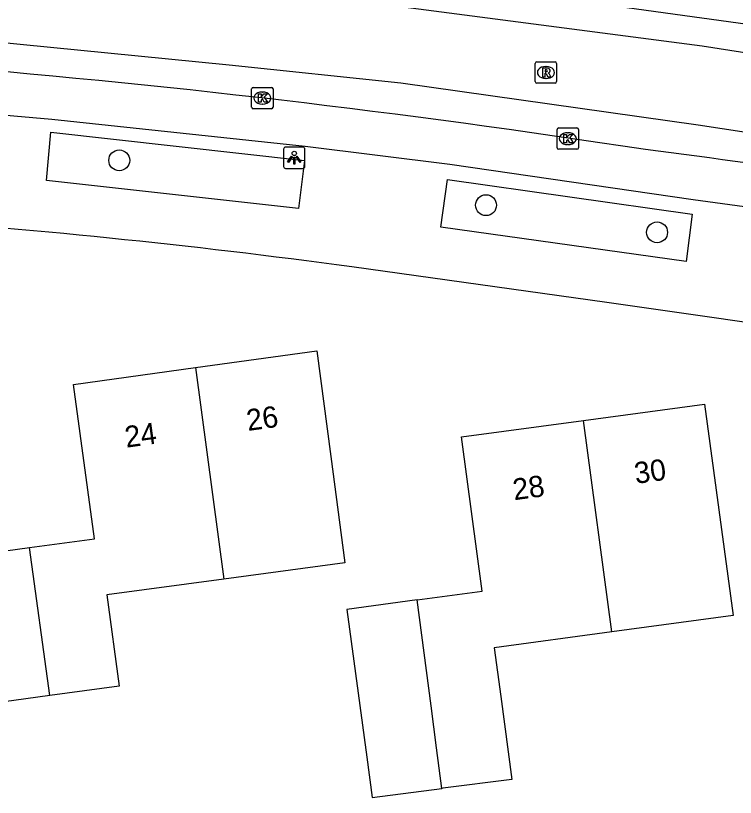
# Model space of a CAD drawing. Extents: x 163427 to 164190, y 380331 to 381641.
# Drawn here: x 163567.15 to 163600.88, y 381496.09 to 381532.74 of the extents above; entities that cross this region are included whole.
import ezdxf

# ---------------------------------------------------------------- set-up
doc = ezdxf.new("R2010")
doc.units = 0
for name, color, linetype in [('IMGEO_Boom', 7, 'Continuous'), ('IMGEO_Kolk', 7, 'Continuous'), ('IMGEO_Lichtpunt', 7, 'Continuous'), ('IMGEO_Pand', 7, 'Continuous'), ('IMGEO_Pand_nummerreeks', 7, 'Continuous'), ('IMGEO_Rijbaan_lokaal_gesloten', 7, 'Continuous'), ('IMGEO_Rioolput', 7, 'Continuous'), ('IMGEO_Voetpad_open', 7, 'Continuous')]:
    doc.layers.add(name, color=color, linetype=linetype)

msp = doc.modelspace()

# ---------------------------------------------------------------- linework, layer by layer
at = {"layer": 'IMGEO_Boom'}
for centre in [(163572.006, 381525.959), (163589.196, 381523.856), (163597.213, 381522.583)]:
    msp.add_circle(centre, 0.489, dxfattribs=at)
at = {"layer": 'IMGEO_Kolk'}
for p, q in [((163578.212, 381528.453), (163578.212, 381529.305)), ((163578.287, 381529.379), (163579.139, 381529.379)), ((163578.7, 381529.159), (163578.725, 381529.159)), ((163579.213, 381529.305), (163579.213, 381528.453)), ((163579.139, 381528.379), (163578.287, 381528.379)), ((163578.723, 381528.599), (163578.698, 381528.599)), ((163592.529, 381526.55), (163592.529, 381527.402)), ((163592.604, 381527.476), (163593.456, 381527.476)), ((163593.017, 381527.256), (163593.042, 381527.256)), ((163593.53, 381527.402), (163593.53, 381526.55)), ((163593.04, 381526.696), (163593.015, 381526.696)), ((163593.456, 381526.476), (163592.604, 381526.476))]:
    msp.add_line(p, q, dxfattribs=at)
for points in [[(163578.212, 381528.453), (163578.212, 381529.305)], [(163578.287, 381529.379), (163579.139, 381529.379)], [(163578.533, 381529.079), (163578.656, 381529.079), (163578.656, 381528.928), (163578.786, 381529.079), (163578.95, 381529.079), (163578.804, 381528.928), (163578.957, 381528.679), (163578.805, 381528.679), (163578.72, 381528.843), (163578.656, 381528.776), (163578.656, 381528.679), (163578.533, 381528.679), (163578.533, 381529.079)], [(163579.213, 381529.305), (163579.213, 381528.453)], [(163579.139, 381528.379), (163578.287, 381528.379)], [(163592.529, 381526.55), (163592.529, 381527.402)], [(163592.604, 381527.476), (163593.456, 381527.476)], [(163593.53, 381527.402), (163593.53, 381526.55)], [(163592.85, 381527.176), (163592.973, 381527.176), (163592.973, 381527.025), (163593.103, 381527.176), (163593.267, 381527.176), (163593.121, 381527.025), (163593.274, 381526.776), (163593.122, 381526.776), (163593.037, 381526.94), (163592.973, 381526.873), (163592.973, 381526.776), (163592.85, 381526.776), (163592.85, 381527.176)], [(163593.456, 381526.476), (163592.604, 381526.476)]]:
    msp.add_lwpolyline(points, dxfattribs=at)
for centre, start, end in [((163578.289, 381529.303), 91.552, 178.448), ((163578.289, 381529.303), 91.552, 178.448), ((163579.137, 381529.303), 1.552, 88.448), ((163579.137, 381529.303), 1.552, 88.448), ((163578.289, 381528.455), 181.552, 268.448), ((163578.289, 381528.455), 181.552, 268.448), ((163579.137, 381528.455), 271.552, 358.448), ((163579.137, 381528.455), 271.552, 358.448), ((163592.606, 381527.4), 91.552, 178.448), ((163592.606, 381527.4), 91.552, 178.448), ((163593.454, 381527.4), 1.552, 88.448), ((163593.454, 381527.4), 1.552, 88.448), ((163592.606, 381526.552), 181.552, 268.448), ((163592.606, 381526.552), 181.552, 268.448), ((163593.454, 381526.552), 271.552, 358.448), ((163593.454, 381526.552), 271.552, 358.448)]:
    msp.add_arc(centre, 0.0765, start, end, dxfattribs=at)
for centre, major_axis, ratio, start_param, end_param in [((163578.699, 381528.879), (-0.387, 0.002), 0.722429, 4.712389, 7.853982), ((163578.724, 381528.879), (-0.39, 0.002), 0.717154, 1.570796, 4.712389), ((163593.016, 381526.976), (-0.387, 0.002), 0.722429, 4.712389, 7.853982), ((163593.041, 381526.976), (-0.39, 0.002), 0.717154, 1.570796, 4.712389)]:
    msp.add_ellipse(centre, major_axis=major_axis, ratio=ratio, start_param=start_param, end_param=end_param, dxfattribs=at)
at = {"layer": 'IMGEO_Lichtpunt'}
for p, q in [((163580.613, 381526.579), (163579.805, 381526.579)), ((163580.613, 381526.579), (163579.805, 381526.579)), ((163579.711, 381526.484), (163579.711, 381525.677)), ((163579.711, 381526.484), (163579.711, 381525.677)), ((163580.707, 381525.677), (163580.707, 381526.484)), ((163580.707, 381525.677), (163580.707, 381526.484)), ((163579.805, 381525.583), (163580.613, 381525.583)), ((163579.805, 381525.583), (163580.613, 381525.583))]:
    msp.add_line(p, q, dxfattribs=at)
for points in [[(163580.085, 381526.148), (163580.124, 381526.12), (163579.936, 381525.858), (163579.898, 381525.885), (163580.085, 381526.148)], [(163580.297, 381526.12), (163580.335, 381526.147), (163580.522, 381525.885), (163580.483, 381525.857), (163580.297, 381526.12)], [(163580.187, 381526.1), (163580.234, 381526.1), (163580.234, 381525.778), (163580.187, 381525.778), (163580.187, 381526.1)]]:
    msp.add_lwpolyline(points, dxfattribs=at)
msp.add_circle((163580.21, 381526.282), 0.0994, dxfattribs=at)
for centre, start, end in [((163579.805, 381526.484), 90, 180), ((163579.805, 381526.484), 90, 180), ((163580.613, 381526.484), 0, 90), ((163580.613, 381526.484), 0, 90), ((163579.805, 381525.677), 180, 270), ((163579.805, 381525.677), 180, 270), ((163580.613, 381525.677), 270, 0), ((163580.613, 381525.677), 270, 360)]:
    msp.add_arc(centre, 0.0946, start, end, dxfattribs=at)
at = {"layer": 'IMGEO_Pand'}
for points in [[(163575.574, 381516.241), (163581.259, 381517.024), (163581.92, 381512.068), (163582.584, 381507.089), (163576.903, 381506.323)], [(163567.807, 381507.801), (163570.854, 381508.221), (163569.857, 381515.453), (163575.574, 381516.241)], [(163575.574, 381516.241), (163576.903, 381506.323)], [(163593.766, 381513.769), (163599.441, 381514.534), (163600.109, 381509.579), (163600.778, 381504.614), (163595.086, 381503.847)], [(163585.975, 381505.353), (163589.017, 381505.763), (163588.042, 381512.998), (163593.766, 381513.769)], [(163595.086, 381503.847), (163593.766, 381513.769)], [(163564.514, 381507.348), (163567.807, 381507.801)], [(163568.746, 381500.875), (163567.807, 381507.801)], [(163576.903, 381506.323), (163571.419, 381505.584), (163572.008, 381501.314), (163568.746, 381500.875)], [(163585.975, 381505.353), (163582.674, 381504.908), (163583.61, 381497.971), (163583.863, 381496.093), (163587.125, 381496.512)], [(163587.125, 381496.512), (163586.881, 381498.412), (163586.627, 381500.386), (163585.975, 381505.353)], [(163568.746, 381500.875), (163565.47, 381500.413), (163564.837, 381505.006)], [(163595.086, 381503.847), (163589.579, 381503.104), (163589.886, 381500.825), (163590.41, 381496.934), (163587.169, 381496.518), (163587.125, 381496.512)]]:
    msp.add_lwpolyline(points, dxfattribs=at)
at = {"layer": 'IMGEO_Rijbaan_lokaal_gesloten'}
for points in [[(163713.873, 381501.243), (163707.365, 381503.758), (163694.541, 381508.654), (163680.54, 381513.365), (163659.538, 381519.594), (163649.254, 381521.949), (163630.112, 381526.195), (163615.18, 381528.829), (163599.32, 381531.308), (163581.725, 381533.632), (163572.061, 381534.748), (163562.839, 381535.489), (163560.919, 381535.613), (163555.158, 381535.861), (163548.052, 381536.046)], [(163604.188, 381531.959), (163594.44, 381533.289), (163588.057, 381534.207)], [(163547.954, 381532.452), (163555.219, 381532.328), (163561.167, 381532.08), (163563.087, 381531.832), (163577.151, 381530.437), (163585.206, 381529.6), (163599.145, 381527.617), (163613.765, 381525.385), (163630.245, 381522.472), (163652.486, 381517.73), (163667.974, 381513.64), (163683.71, 381508.557), (163694.985, 381504.466), (163700.065, 381502.483), (163712.408, 381497.746)]]:
    msp.add_lwpolyline(points, dxfattribs=at)
for centre, radius, start, end in [((163524.908, 381061.626), 470.341, 81.22439, 85.41971), ((163534.952, 381040.595), 489.77, 78.22483, 82.76111)]:
    msp.add_arc(centre, radius, start, end, dxfattribs=at)
at = {"layer": 'IMGEO_Rioolput'}
for p, q in [((163591.578, 381530.577), (163592.43, 381530.577)), ((163591.503, 381529.651), (163591.503, 381530.503)), ((163591.991, 381530.357), (163592.016, 381530.357)), ((163592.504, 381530.503), (163592.504, 381529.651)), ((163592.43, 381529.577), (163591.578, 381529.577)), ((163592.014, 381529.797), (163591.989, 381529.797))]:
    msp.add_line(p, q, dxfattribs=at)
for points in [[(163591.578, 381530.577), (163592.43, 381530.577)], [(163591.503, 381529.651), (163591.503, 381530.503)], [(163592.092, 381530.275), (163591.84, 381530.277), (163591.84, 381529.877)], [(163592.018, 381530.196), (163591.964, 381530.196), (163591.964, 381530.115)], [(163592.504, 381530.503), (163592.504, 381529.651)], [(163591.84, 381529.877), (163591.964, 381529.877), (163591.964, 381530.039), (163591.975, 381530.039)], [(163591.964, 381530.115), (163592.016, 381530.115)], [(163592.022, 381530.01), (163592.093, 381529.877), (163592.233, 381529.877), (163592.168, 381530.003)], [(163592.43, 381529.577), (163591.578, 381529.577)]]:
    msp.add_lwpolyline(points, dxfattribs=at)
for centre, radius, start, end in [((163591.58, 381530.501), 0.0765, 91.552, 178.448), ((163591.58, 381530.501), 0.0765, 91.552, 178.448), ((163592.428, 381530.501), 0.0765, 1.552, 88.448), ((163592.428, 381530.501), 0.0765, 1.552, 88.448), ((163592.024, 381530.1), 0.0964, 77.0061, 93.1865), ((163592.038, 381530.157), 0.0378, 276.6634, 79.6772), ((163592.091, 381530.165), 0.109, 350.3612, 89.416), ((163591.974, 381529.986), 0.0533, 26.0293, 88.6989), ((163592, 381530.304), 0.19, 274.7715, 282.9687), ((163592.089, 381530.165), 0.112, 277.5842, 350.9817), ((163592.073, 381529.95), 0.108, 29.5134, 73.7905), ((163591.58, 381529.653), 0.0765, 181.552, 268.448), ((163591.58, 381529.653), 0.0765, 181.552, 268.448), ((163592.428, 381529.653), 0.0765, 271.552, 358.448), ((163592.428, 381529.653), 0.0765, 271.552, 358.448)]:
    msp.add_arc(centre, radius, start, end, dxfattribs=at)
for centre, major_axis, ratio, start_param, end_param in [((163591.99, 381530.077), (-0.387, 0.002), 0.722429, 4.712389, 7.853982), ((163592.015, 381530.077), (-0.39, 0.002), 0.717154, 1.570796, 4.712389)]:
    msp.add_ellipse(centre, major_axis=major_axis, ratio=ratio, start_param=start_param, end_param=end_param, dxfattribs=at)
at = {"layer": 'IMGEO_Voetpad_open'}
for points in [[(163631.564, 381518.689), (163623.843, 381520.185), (163617.09, 381521.384), (163605.668, 381523.18), (163598.904, 381524.107), (163587.493, 381525.756), (163580.723, 381526.608), (163568.853, 381527.876), (163562.067, 381528.473), (163560.078, 381528.63)], [(163580.403, 381523.702), (163568.603, 381525.017), (163568.805, 381527.282), (163580.684, 381525.956), (163580.403, 381523.702)], [(163598.571, 381521.209), (163587.085, 381522.83), (163587.389, 381525.064), (163598.858, 381523.438), (163598.571, 381521.209)], [(163605.887, 381517.723), (163594.855, 381519.3), (163582.902, 381520.963)]]:
    msp.add_lwpolyline(points, dxfattribs=at)
msp.add_arc((163536.658, 381179.868), 344.216, 82.27916, 86.08677, dxfattribs=at)

# ---------------------------------------------------------------- texts
at = {"layer": 'IMGEO_Pand_nummerreeks'}
for s, rotation, p in [('26', 7.845, (163578.037, 381513.269)), ('24', 7.845, (163572.336, 381512.484)), ('30', 7.6743, (163596.214, 381510.789)), ('28', 7.6719, (163590.514, 381510.021))]:
    msp.add_text(s, height=1, rotation=rotation, dxfattribs=at).set_placement(p)

doc.saveas('drawing.dxf')
